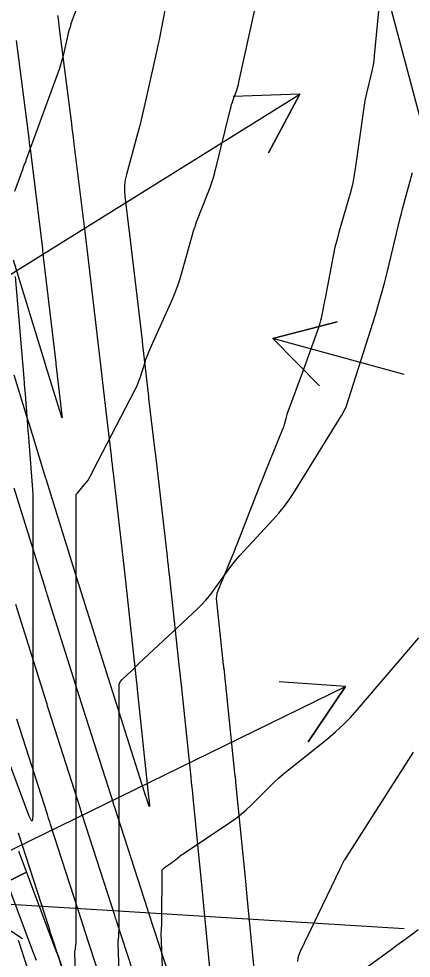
# Model space of a CAD drawing. Extents: x 954385 to 988206, y 1868364 to 1924553.
# Drawn here: x 957822.4 to 957857.8, y 1919566.3 to 1919651 of the extents above; entities that cross this region are included whole.
import ezdxf

# ---------------------------------------------------------------- set-up
doc = ezdxf.new("R2010")
doc.units = 0
for name, color, linetype in [('1', 7, 'Continuous'), ('Perimeter', 7, 'Continuous'), ('Slopes', 7, 'Continuous')]:
    doc.layers.add(name, color=color, linetype=linetype)

msp = doc.modelspace()

# ---------------------------------------------------------------- linework, layer by layer
for points in [[(957822.023, 1919635.472), (957822.775, 1919637.517), (957822.802, 1919637.59), (957822.83, 1919637.664), (957822.859, 1919637.737), (957822.888, 1919637.81), (957823.048, 1919638.21), (957823.055, 1919638.228), (957823.061, 1919638.247), (957823.067, 1919638.267), (957823.072, 1919638.286), (957823.091, 1919638.364), (957823.097, 1919638.383), (957823.102, 1919638.402), (957823.108, 1919638.421), (957823.115, 1919638.44), (957826.082, 1919646.578), (957826.188, 1919646.887), (957826.285, 1919647.199), (957826.37, 1919647.513), (957826.446, 1919647.831), (957826.832, 1919649.588), (957826.85, 1919649.667), (957826.871, 1919649.746), (957826.894, 1919649.824), (957826.918, 1919649.901), (957827.051, 1919650.303), (957827.061, 1919650.333), (957827.07, 1919650.365), (957827.078, 1919650.396), (957827.086, 1919650.428), (957827.113, 1919650.555), (957827.121, 1919650.586), (957827.129, 1919650.617), (957827.139, 1919650.648), (957827.15, 1919650.679), (957828.695, 1919654.847)], [(957827.612, 1919562.228), (957827.442, 1919566.671), (957827.441, 1919566.718), (957827.443, 1919566.765), (957827.447, 1919566.812), (957827.454, 1919566.859), (957827.486, 1919567.045), (957827.493, 1919567.092), (957827.501, 1919567.138), (957827.507, 1919567.185), (957827.514, 1919567.232), (957827.54, 1919567.425), (957827.546, 1919567.473), (957827.55, 1919567.521), (957827.552, 1919567.569), (957827.553, 1919567.617), (957827.562, 1919577.313), (957827.562, 1919577.581), (957827.562, 1919577.85), (957827.562, 1919578.118), (957827.562, 1919578.387), (957827.566, 1919587.342), (957827.566, 1919588.183), (957827.564, 1919597.727), (957827.564, 1919598.115), (957827.564, 1919598.503), (957827.563, 1919598.892), (957827.563, 1919599.28), (957827.556, 1919608.069), (957827.558, 1919608.087), (957827.563, 1919608.103), (957827.571, 1919608.119), (957827.582, 1919608.133), (957827.633, 1919608.187), (957827.646, 1919608.2), (957827.658, 1919608.214), (957827.67, 1919608.228), (957827.682, 1919608.243), (957828.287, 1919608.98), (957828.306, 1919609.003), (957828.325, 1919609.026), (957828.344, 1919609.049), (957828.362, 1919609.071), (957828.438, 1919609.162), (957828.457, 1919609.184), (957828.475, 1919609.207), (957828.494, 1919609.23), (957828.513, 1919609.252), (957828.622, 1919609.387), (957828.646, 1919609.417), (957828.668, 1919609.448), (957828.688, 1919609.481), (957828.707, 1919609.515), (957829.003, 1919610.071), (957829.014, 1919610.092), (957829.025, 1919610.113), (957829.036, 1919610.135), (957829.046, 1919610.157), (957829.087, 1919610.243), (957829.097, 1919610.265), (957829.108, 1919610.287), (957829.118, 1919610.308), (957829.129, 1919610.329), (957832.86, 1919617.515), (957833.004, 1919617.808), (957833.136, 1919618.106), (957833.254, 1919618.41), (957833.359, 1919618.719), (957833.755, 1919619.966), (957833.859, 1919620.276), (957833.97, 1919620.583), (957834.091, 1919620.886), (957834.219, 1919621.187), (957836.241, 1919625.728), (957836.499, 1919626.339), (957836.734, 1919626.958), (957836.947, 1919627.585), (957837.136, 1919628.221), (957838.18, 1919631.991), (957838.191, 1919632.026), (957838.202, 1919632.06), (957838.214, 1919632.094), (957838.227, 1919632.128), (957838.281, 1919632.262), (957838.294, 1919632.296), (957838.306, 1919632.33), (957838.318, 1919632.365), (957838.328, 1919632.399), (957838.381, 1919632.594), (957838.394, 1919632.638), (957838.408, 1919632.682), (957838.423, 1919632.725), (957838.44, 1919632.767), (957839.473, 1919635.347), (957839.642, 1919635.793), (957839.797, 1919636.245), (957839.935, 1919636.702), (957840.057, 1919637.164), (957841.471, 1919642.891), (957841.525, 1919643.095), (957841.583, 1919643.298), (957841.647, 1919643.498), (957841.717, 1919643.697), (957842.006, 1919644.49), (957842.075, 1919644.689), (957842.137, 1919644.891), (957842.192, 1919645.094), (957842.241, 1919645.299), (957844.226, 1919654.33)], [(957831.63, 1919559.968), (957831.337, 1919567.616), (957831.337, 1919567.641), (957831.338, 1919567.666), (957831.34, 1919567.691), (957831.342, 1919567.716), (957831.356, 1919567.815), (957831.36, 1919567.84), (957831.363, 1919567.865), (957831.366, 1919567.89), (957831.368, 1919567.915), (957831.411, 1919568.355), (957831.418, 1919568.437), (957831.423, 1919568.519), (957831.426, 1919568.601), (957831.427, 1919568.683), (957831.435, 1919578.2), (957831.435, 1919578.524), (957831.436, 1919578.848), (957831.436, 1919579.171), (957831.436, 1919579.495), (957831.439, 1919588.315), (957831.439, 1919588.481), (957831.439, 1919589.01), (957831.439, 1919589.175), (957831.439, 1919589.34), (957831.439, 1919590.84), (957831.454, 1919591.001), (957831.501, 1919591.148), (957831.578, 1919591.281), (957831.686, 1919591.401), (957832.551, 1919592.194), (957832.611, 1919592.25), (957832.67, 1919592.307), (957832.728, 1919592.365), (957832.785, 1919592.425), (957833.009, 1919592.664), (957833.065, 1919592.724), (957833.123, 1919592.782), (957833.182, 1919592.84), (957833.241, 1919592.896), (957838.476, 1919597.766), (957838.879, 1919598.16), (957839.261, 1919598.572), (957839.621, 1919599.003), (957839.961, 1919599.453), (957841.276, 1919601.288), (957841.612, 1919601.741), (957841.962, 1919602.183), (957842.326, 1919602.613), (957842.704, 1919603.031), (957845.302, 1919605.815), (957845.847, 1919606.429), (957846.36, 1919607.068), (957846.84, 1919607.731), (957847.288, 1919608.419), (957851.31, 1919614.94), (957851.313, 1919614.945), (957851.316, 1919614.95), (957851.319, 1919614.954), (957851.323, 1919614.958), (957851.337, 1919614.976), (957851.341, 1919614.98), (957851.344, 1919614.985), (957851.347, 1919614.989), (957851.35, 1919614.994), (957851.51, 1919615.255), (957851.538, 1919615.301), (957851.564, 1919615.346), (957851.59, 1919615.393), (957851.615, 1919615.439), (957851.797, 1919615.791), (957851.834, 1919615.866), (957851.868, 1919615.942), (957851.898, 1919616.02), (957851.925, 1919616.099), (957854.536, 1919624.323), (957854.827, 1919625.267), (957855.101, 1919626.216), (957855.358, 1919627.169), (957855.598, 1919628.127), (957856.781, 1919633.031), (957856.887, 1919633.46), (957856.996, 1919633.888), (957857.108, 1919634.314), (957857.224, 1919634.741), (957857.897, 1919637.166)], [(957820.962, 1919585.441), (957823.313, 1919579.142), (957823.477, 1919578.768), (957823.595, 1919578.655), (957823.666, 1919578.802), (957823.69, 1919579.21), (957823.692, 1919586.298), (957823.692, 1919586.394), (957823.692, 1919587.019), (957823.692, 1919587.179), (957823.692, 1919587.34), (957823.69, 1919596.837), (957823.69, 1919597.171), (957823.69, 1919597.505), (957823.69, 1919597.839), (957823.69, 1919598.173), (957823.682, 1919607.765), (957823.682, 1919607.895), (957823.682, 1919608.143), (957823.682, 1919608.152), (957823.682, 1919608.161), (957823.681, 1919608.17), (957823.681, 1919608.179), (957823.322, 1919612.868), (957823.285, 1919613.348), (957823.249, 1919613.829), (957823.212, 1919614.309), (957823.174, 1919614.789), (957823.024, 1919616.743), (957822.987, 1919617.207), (957822.95, 1919617.672), (957822.912, 1919618.136), (957822.874, 1919618.6), (957822.105, 1919627.767)], [(957835.524, 1919560.954), (957835.235, 1919568.503), (957835.235, 1919568.535), (957835.235, 1919568.567), (957835.237, 1919568.599), (957835.239, 1919568.63), (957835.252, 1919568.758), (957835.255, 1919568.79), (957835.258, 1919568.821), (957835.26, 1919568.853), (957835.262, 1919568.885), (957835.29, 1919569.343), (957835.294, 1919569.43), (957835.298, 1919569.517), (957835.3, 1919569.604), (957835.3, 1919569.691), (957835.304, 1919574.052), (957835.318, 1919574.178), (957835.36, 1919574.289), (957835.43, 1919574.385), (957835.527, 1919574.467), (957835.972, 1919574.762), (957836.082, 1919574.837), (957836.191, 1919574.915), (957836.298, 1919574.995), (957836.403, 1919575.077), (957836.845, 1919575.428), (957836.954, 1919575.513), (957837.065, 1919575.596), (957837.177, 1919575.677), (957837.291, 1919575.755), (957841.504, 1919578.59), (957841.98, 1919578.927), (957842.438, 1919579.286), (957842.879, 1919579.667), (957843.301, 1919580.068), (957844.957, 1919581.719), (957845.377, 1919582.126), (957845.807, 1919582.521), (957846.247, 1919582.903), (957846.699, 1919583.274), (957850.226, 1919586.087), (957850.95, 1919586.693), (957851.643, 1919587.332), (957852.305, 1919588.004), (957852.935, 1919588.707), (957858.454, 1919595.175)], [(957822.387, 1919575.953), (957822.409, 1919575.896), (957825.641, 1919567.206), (957825.672, 1919567.127), (957825.703, 1919567.049), (957825.736, 1919566.97), (957825.769, 1919566.893), (957825.965, 1919566.453), (957825.971, 1919566.44), (957825.976, 1919566.427), (957825.981, 1919566.414), (957825.985, 1919566.401), (957827.387, 1919562.188)], [(957820.71, 1919574.781), (957823.712, 1919566.712), (957823.74, 1919566.637), (957823.77, 1919566.563), (957823.801, 1919566.489), (957823.833, 1919566.416), (957823.971, 1919566.105)], [(957858.39, 1919568.839), (957857.754, 1919568.363), (957857.115, 1919567.89), (957856.475, 1919567.42), (957855.832, 1919566.952), (957853.223, 1919565.063)]]:
    msp.add_lwpolyline(points)
at = {"layer": '1'}
for points in [[(957855.199, 1919655.8), (957854.433, 1919647.675), (957854.387, 1919647.265), (957854.326, 1919646.857), (957854.251, 1919646.452), (957854.161, 1919646.049), (957853.772, 1919644.443), (957853.68, 1919644.041), (957853.598, 1919643.636), (957853.526, 1919643.23), (957853.464, 1919642.822), (957852.757, 1919637.691), (957852.64, 1919636.947), (957852.497, 1919636.21), (957852.327, 1919635.479), (957852.129, 1919634.753), (957851.224, 1919631.65), (957851.052, 1919631.031), (957850.895, 1919630.408), (957850.754, 1919629.782), (957850.629, 1919629.152), (957850.006, 1919625.809), (957849.964, 1919625.585), (957849.92, 1919625.361), (957849.876, 1919625.136), (957849.831, 1919624.912), (957849.647, 1919624.017), (957849.597, 1919623.794), (957849.539, 1919623.573), (957849.474, 1919623.355), (957849.402, 1919623.138), (957848.662, 1919621.061), (957848.513, 1919620.643), (957848.362, 1919620.225), (957848.211, 1919619.808), (957848.058, 1919619.391), (957846.597, 1919615.425), (957846.559, 1919615.315), (957846.523, 1919615.204), (957846.49, 1919615.091), (957846.461, 1919614.978), (957846.348, 1919614.524), (957846.318, 1919614.411), (957846.284, 1919614.299), (957846.246, 1919614.189), (957846.204, 1919614.08), (957844.63, 1919610.215), (957844.355, 1919609.534), (957844.082, 1919608.852), (957843.813, 1919608.169), (957843.546, 1919607.484), (957842.044, 1919603.602), (957841.936, 1919603.324), (957841.826, 1919603.048), (957841.715, 1919602.772), (957841.603, 1919602.496), (957840.342, 1919599.429), (957840.261, 1919599.191), (957840.21, 1919598.949), (957840.191, 1919598.702), (957840.204, 1919598.451), (957840.83, 1919592.738), (957840.839, 1919592.658), (957840.847, 1919592.578), (957840.856, 1919592.497), (957840.864, 1919592.417), (957841.852, 1919582.986), (957841.874, 1919582.775), (957841.896, 1919582.564), (957841.917, 1919582.353), (957841.938, 1919582.142), (957842.828, 1919573.233), (957842.862, 1919572.887), (957842.896, 1919572.54), (957842.93, 1919572.193), (957842.963, 1919571.847), (957843.758, 1919563.478)], [(957835.754, 1919652.746), (957835.227, 1919650.077), (957835.132, 1919649.601), (957835.034, 1919649.126), (957834.934, 1919648.651), (957834.831, 1919648.176), (957833.855, 1919643.736), (957833.679, 1919642.956), (957833.493, 1919642.18), (957833.297, 1919641.405), (957833.092, 1919640.633), (957832.095, 1919636.967), (957831.988, 1919636.486), (957831.929, 1919636.001), (957831.918, 1919635.512), (957831.955, 1919635.021), (957832.354, 1919631.767), (957832.36, 1919631.718), (957832.366, 1919631.669), (957832.372, 1919631.62), (957832.377, 1919631.571), (957833.502, 1919622.017), (957833.522, 1919621.85), (957833.541, 1919621.684), (957833.56, 1919621.518), (957833.579, 1919621.352), (957834.049, 1919617.237), (957834.062, 1919617.127), (957834.074, 1919617.018), (957834.087, 1919616.908), (957834.1, 1919616.798), (957834.666, 1919612.014), (957834.685, 1919611.855), (957834.703, 1919611.696), (957834.722, 1919611.537), (957834.74, 1919611.378), (957835.755, 1919602.515), (957835.801, 1919602.11), (957835.847, 1919601.704), (957835.892, 1919601.299), (957835.937, 1919600.893), (957836.828, 1919592.762), (957836.886, 1919592.232), (957836.943, 1919591.702), (957837, 1919591.171), (957837.056, 1919590.641), (957837.897, 1919582.607), (957837.945, 1919582.148), (957837.992, 1919581.688), (957838.039, 1919581.229), (957838.085, 1919580.769), (957838.93, 1919572.309), (957838.962, 1919571.987), (957838.993, 1919571.664), (957839.025, 1919571.342), (957839.055, 1919571.019), (957839.913, 1919561.991)], [(957825.893, 1919651.302), (957825.93, 1919651.016), (957825.968, 1919650.731), (957826.005, 1919650.445), (957826.041, 1919650.159), (957827.14, 1919641.551), (957827.189, 1919641.159), (957827.239, 1919640.767), (957827.287, 1919640.375), (957827.336, 1919639.984), (957828.34, 1919631.798), (957828.401, 1919631.296), (957828.462, 1919630.793), (957828.522, 1919630.29), (957828.581, 1919629.787), (957829.579, 1919621.311), (957829.609, 1919621.06), (957829.638, 1919620.808), (957829.667, 1919620.557), (957829.696, 1919620.305), (957830.113, 1919616.65), (957830.142, 1919616.396), (957830.172, 1919616.142), (957830.201, 1919615.888), (957830.231, 1919615.634), (957830.708, 1919611.604), (957830.754, 1919611.212), (957830.8, 1919610.82), (957830.845, 1919610.428), (957830.89, 1919610.036), (957831.883, 1919601.369), (957831.914, 1919601.099), (957831.944, 1919600.828), (957831.975, 1919600.558), (957832.004, 1919600.287), (957833.01, 1919591.114), (957833.026, 1919590.97), (957833.041, 1919590.826), (957833.057, 1919590.682), (957833.072, 1919590.538), (957834.088, 1919580.838), (957834.092, 1919580.8), (957834.103, 1919580.683), (957834.164, 1919580.07), (957834.17, 1919579.989), (957834.164, 1919579.961), (957834.147, 1919579.985), (957834.12, 1919580.06), (957833.893, 1919580.766), (957833.885, 1919580.789), (957830.862, 1919590.285), (957830.847, 1919590.333), (957830.831, 1919590.382), (957827.867, 1919599.811), (957827.852, 1919599.859), (957827.837, 1919599.907), (957827.822, 1919599.955), (957827.808, 1919600.002), (957824.887, 1919609.413), (957824.875, 1919609.45), (957824.864, 1919609.488), (957824.852, 1919609.526), (957824.841, 1919609.563), (957823.317, 1919614.521), (957823.305, 1919614.559), (957823.293, 1919614.598), (957823.281, 1919614.637), (957823.269, 1919614.676), (957821.964, 1919618.877)], [(957822.167, 1919649.058), (957823.263, 1919640.472), (957823.299, 1919640.182), (957823.336, 1919639.891), (957823.372, 1919639.601), (957823.408, 1919639.311), (957824.517, 1919630.272), (957824.538, 1919630.095), (957824.56, 1919629.917), (957824.581, 1919629.74), (957824.602, 1919629.562), (957825.729, 1919619.991), (957825.736, 1919619.932), (957825.742, 1919619.874), (957826.268, 1919615.269), (957826.27, 1919615.248), (957826.292, 1919615.061), (957826.294, 1919615.037), (957826.293, 1919615.029), (957826.289, 1919615.036), (957826.281, 1919615.059), (957826.22, 1919615.258), (957824.838, 1919619.707), (957824.824, 1919619.752), (957821.903, 1919629.243)], [(957837.145, 1919561.06), (957834.079, 1919570.453), (957834.062, 1919570.503), (957834.046, 1919570.554), (957834.03, 1919570.604), (957834.013, 1919570.655), (957831.013, 1919579.961), (957830.989, 1919580.036), (957830.965, 1919580.111), (957830.941, 1919580.186), (957830.917, 1919580.261), (957827.983, 1919589.477), (957827.951, 1919589.577), (957827.92, 1919589.676), (957827.888, 1919589.776), (957827.857, 1919589.876), (957824.99, 1919598.995), (957824.95, 1919599.122), (957824.91, 1919599.25), (957824.871, 1919599.377), (957824.831, 1919599.505), (957821.987, 1919608.669)], [(957834.174, 1919560.538), (957831.197, 1919569.657), (957831.158, 1919569.777), (957831.119, 1919569.897), (957831.08, 1919570.017), (957831.041, 1919570.138), (957828.133, 1919579.159), (957828.085, 1919579.307), (957828.038, 1919579.454), (957827.991, 1919579.602), (957827.944, 1919579.75), (957825.104, 1919588.669), (957825.048, 1919588.844), (957824.993, 1919589.02), (957824.937, 1919589.195), (957824.882, 1919589.371), (957822.113, 1919598.179)], [(957831.203, 1919560.016), (957828.316, 1919568.86), (957828.254, 1919569.05), (957828.192, 1919569.24), (957828.13, 1919569.43), (957828.069, 1919569.62), (957825.252, 1919578.357), (957825.181, 1919578.577), (957825.111, 1919578.797), (957825.04, 1919579.018), (957824.97, 1919579.238), (957822.225, 1919587.861)], [(957857.943, 1919584.862), (957851.753, 1919575.167), (957851.711, 1919575.098), (957851.671, 1919575.029), (957851.634, 1919574.958), (957851.6, 1919574.885), (957851.466, 1919574.594), (957851.432, 1919574.521), (957851.398, 1919574.448), (957851.364, 1919574.376), (957851.329, 1919574.303), (957847.758, 1919566.895), (957847.638, 1919566.598), (957847.561, 1919566.292), (957847.527, 1919565.979)], [(957828.231, 1919559.494), (957825.434, 1919568.064), (957825.349, 1919568.324), (957825.265, 1919568.583), (957825.181, 1919568.843), (957825.097, 1919569.103), (957822.372, 1919577.554)], [(957822.338, 1919567.926), (957822.445, 1919567.597), (957822.552, 1919567.268), (957825.26, 1919558.973)]]:
    msp.add_lwpolyline(points, dxfattribs=at)
at = {"layer": 'Perimeter'}
msp.add_lwpolyline([(957817.372, 1919769.232), (957831.573, 1919731.267), (957843.682, 1919693.162), (957854.383, 1919657.846), (957864.753, 1919618.743), (957875.296, 1919577.825), (957884.584, 1919537.635), (957892.533, 1919502.268), (957902.065, 1919460.502), (957910.491, 1919421.742), (957920.001, 1919379.492)], dxfattribs=at)
at = {"layer": 'Slopes'}
for points in [[(957807.131, 1919618.928), (957847.719, 1919644.222), (957844.895, 1919638.928), (957847.719, 1919644.222), (957841.722, 1919644.02)], [(957857.131, 1919618.928), (957845.281, 1919622.172), (957851.085, 1919623.694), (957845.281, 1919622.172), (957849.501, 1919617.907)], [(957807.131, 1919568.928), (957851.843, 1919590.789), (957848.493, 1919585.812), (957851.843, 1919590.789), (957845.857, 1919591.202)], [(957857.131, 1919568.928), (957817.716, 1919571.367), (957823.088, 1919574.04), (957817.716, 1919571.367), (957822.717, 1919568.052)]]:
    msp.add_lwpolyline(points, dxfattribs=at)

doc.saveas('drawing.dxf')
